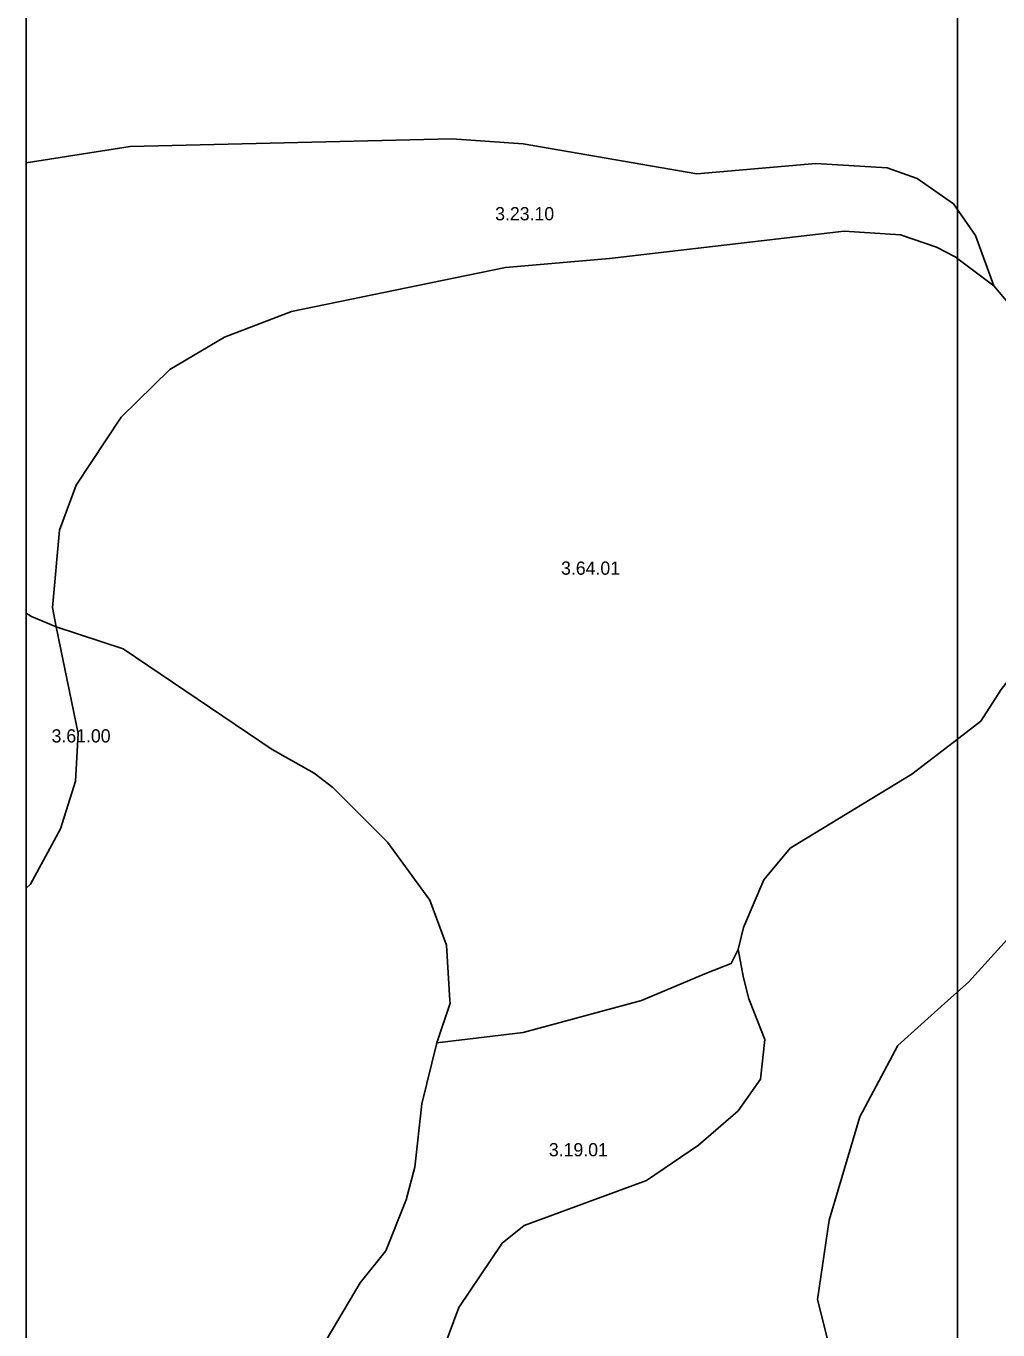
# Model space of a CAD drawing. Extents: x -662500 to -653478, y -1056827 to -1049993.
# Drawn here: x -662500 to -661949, y -1052187 to -1051447 of the extents above; entities that cross this region are included whole.
import ezdxf

# ---------------------------------------------------------------- set-up
doc = ezdxf.new("R2010")
doc.units = 0
doc.layers.add('Vrstva 24', color=7, linetype='Continuous')
doc.layers.add('Vrstva 9', color=7, linetype='Continuous')

msp = doc.modelspace()

# ---------------------------------------------------------------- linework, layer by layer
at = {"layer": 'Vrstva 24'}
for points in [[(-662500, -1051524.61), (-662500, -1051215.94)], [(-661951, -1051594.5), (-661961.5, -1051566), (-661974, -1051548), (-661994.5, -1051533.5), (-662011.5, -1051527.5), (-662052, -1051525), (-662119.5, -1051531), (-662218, -1051514), (-662258.5, -1051511), (-662441, -1051515.5), (-662500, -1051524.61)], [(-662500, -1051780.09), (-662500, -1051524.61)], [(-661951, -1051594.5), (-661973, -1051578), (-661983.5, -1051572.5), (-662004, -1051565.5), (-662036, -1051563.5), (-662169, -1051579), (-662228, -1051584), (-662264, -1051591.5), (-662349.5, -1051609), (-662387.5, -1051623.5), (-662418.5, -1051642), (-662446, -1051669), (-662471.5, -1051707.5), (-662481, -1051733), (-662485, -1051777), (-662483, -1051788)], [(-661882, -1051673), (-661892.5, -1051664), (-661951, -1051594.5)], [(-662483, -1051788), (-662497, -1051782), (-662500, -1051780.09)], [(-662500, -1051936.21), (-662500, -1051780.09)], [(-662500, -1051936.21), (-662497.5, -1051934), (-662480.5, -1051902.5), (-662472, -1051875.5), (-662470.5, -1051848.5), (-662483, -1051788)], [(-662483, -1051788), (-662445, -1051800.5), (-662360.5, -1051857.5), (-662336.5, -1051871), (-662326, -1051879), (-662295, -1051910), (-662271, -1051943), (-662261.5, -1051968.5), (-662259.59, -1052000), (-662259.5, -1052001.5), (-662267, -1052024)], [(-662096, -1051971), (-662093, -1051958.5), (-662081.5, -1051931.5), (-662066.5, -1051913.5), (-661997.5, -1051871.5), (-661971, -1051851), (-661958.5, -1051841.5), (-661947, -1051823.5), (-661932.5, -1051805), (-661921, -1051803)], [(-662500, -1052192.7), (-662500, -1052000), (-662500, -1051936.21)], [(-661794, -1052312.5), (-661840, -1052307.5), (-661898, -1052305.5), (-661929.5, -1052300.5), (-661957, -1052291.5), (-661974.5, -1052281), (-662001, -1052255), (-662045.5, -1052192), (-662051, -1052169.5), (-662044.5, -1052124.5), (-662027, -1052066), (-662005.5, -1052025.5), (-661977.17, -1052000), (-661965.5, -1051989.5), (-661936, -1051957)], [(-662360, -1052384), (-662342, -1052377), (-662326, -1052371), (-662312.5, -1052358.5), (-662304, -1052345), (-662288, -1052264), (-662254.5, -1052174), (-662230, -1052137.5), (-662217.5, -1052127.5), (-662164.5, -1052108), (-662148, -1052102), (-662118.5, -1052082), (-662096, -1052062.5), (-662083.5, -1052044.5), (-662081, -1052022), (-662089.61, -1052000), (-662090, -1051999), (-662093, -1051987), (-662096, -1051971)], [(-662267, -1052024), (-662218, -1052018), (-662151, -1052000), (-662114, -1051984.5), (-662100, -1051979), (-662096, -1051971)], [(-662360, -1052384), (-662365, -1052304), (-662357.5, -1052259), (-662342.5, -1052214), (-662310.5, -1052160), (-662296, -1052142), (-662284.5, -1052113), (-662279.5, -1052094.5), (-662275.5, -1052058.5), (-662267, -1052024)]]:
    msp.add_lwpolyline(points, dxfattribs=at)
at = {"layer": 'Vrstva 9'}
msp.add_line((-661971.63, -1054269.45), (-661971.63, -1050952.96), dxfattribs=at)

# ---------------------------------------------------------------- texts
at = {"layer": 'Vrstva 24'}
for s, p in [('3.23.10', (-662233.93, -1051557.31)), ('3.64.01', (-662196.55, -1051758.37)), ('3.61.00', (-662485.53, -1051853.54)), ('3.19.01', (-662203.46, -1052088.31))]:
    msp.add_text(s, height=7.5, dxfattribs=at).set_placement(p)

doc.saveas('drawing.dxf')
